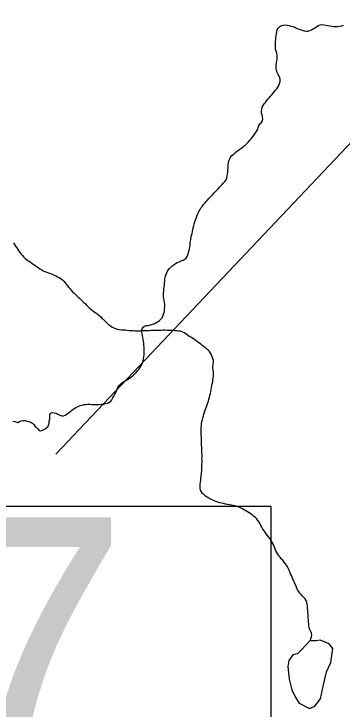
# Model space of a CAD drawing. Extents: x 1950930 to 2061844, y 904556 to 1017002.
# Drawn here: x 1969015 to 1970690, y 922695 to 926247 of the extents above; entities that cross this region are included whole.
import ezdxf

# ---------------------------------------------------------------- set-up
doc = ezdxf.new("R2010")
doc.units = 0
for name, color, linetype in [('Exist Hydrographic Creek Single Shore', 7, 'Continuous'), ('Exist Hydrographic Misc Water Feature', 7, 'Continuous'), ('Exist Road Secondary Structure Pipe Number Label', 7, 'Continuous')]:
    doc.layers.add(name, color=color, linetype=linetype)

msp = doc.modelspace()

# ---------------------------------------------------------------- linework, layer by layer
at = {"layer": 'Exist Hydrographic Creek Single Shore'}
for points in [[(1970506, 926159.3), (1970515.3, 926159.1), (1970525.1, 926161.6), (1970534.3, 926166.2), (1970543.1, 926170.9), (1970552.2, 926175.8), (1970560.8, 926182.1), (1970569, 926187.3), (1970577.6, 926191.3), (1970587.2, 926192.3), (1970597.1, 926191.2), (1970607.5, 926189.2), (1970617.4, 926187.3), (1970627.2, 926185.8), (1970637.1, 926183.9), (1970647.1, 926182.7), (1970656.9, 926182.5), (1970667.2, 926182.9), (1970677.2, 926184.7), (1970686.9, 926186.8), (1970696.7, 926189.1)], [(1970106.6, 925437.5), (1970107.4, 925447.9), (1970108.2, 925458), (1970108.2, 925467.7), (1970108, 925477.5), (1970109.7, 925487.3), (1970112.5, 925497), (1970116.4, 925507), (1970121.1, 925515.6), (1970127.9, 925523.1), (1970134.9, 925529.3), (1970142.9, 925535.9), (1970150.3, 925542.5), (1970158.7, 925548.5), (1970166.7, 925554.1), (1970175.1, 925560.6), (1970182.9, 925566.3), (1970190.7, 925572.8), (1970198.4, 925579), (1970205.6, 925586.3), (1970212.4, 925593.5), (1970219.2, 925601), (1970225.5, 925608.1), (1970231.9, 925616.1), (1970237.8, 925624.1), (1970243.6, 925632.2), (1970249.3, 925641.1), (1970254.8, 925649.1), (1970260, 925657.3), (1970262, 925667.1), (1970264.5, 925676.9), (1970271, 925685.2), (1970278.2, 925692.3), (1970283.3, 925700.4), (1970285, 925710.3), (1970283.7, 925721), (1970281.9, 925730.6), (1970279.2, 925739.9), (1970279.4, 925750.5), (1970280.7, 925760.4), (1970282.5, 925769.9), (1970286.6, 925779), (1970292.2, 925787.1), (1970298.7, 925795.1), (1970304.7, 925803.5), (1970311, 925810.6), (1970317.8, 925818.5), (1970324.1, 925826), (1970331.1, 925833.9), (1970337.5, 925841.1), (1970344.2, 925848.6), (1970351, 925856.5), (1970357, 925863.7), (1970362.1, 925872.6), (1970367, 925881.6), (1970370.9, 925891.3), (1970373.4, 925901.4), (1970374.2, 925911), (1970371.7, 925919.9), (1970368.2, 925929.4), (1970363.7, 925938.1), (1970359, 925947.4), (1970355.9, 925957.2), (1970353.3, 925967.3), (1970354.1, 925977), (1970354.5, 925986.6), (1970355.7, 925996.7), (1970357, 926007.3), (1970358.2, 926017.4), (1970359, 926026.9), (1970359, 926036.7), (1970356.7, 926046.8), (1970353.7, 926055.8), (1970351, 926065.9), (1970350.6, 926075.7), (1970350, 926085.5), (1970350.6, 926096), (1970351, 926106), (1970351.6, 926115.7), (1970352.4, 926125.7), (1970353.9, 926136.1), (1970355.1, 926146), (1970356.7, 926156.7), (1970359.6, 926165.6), (1970364.3, 926173.8), (1970371.5, 926181.7), (1970380.5, 926187.2), (1970390, 926190.2), (1970399.4, 926190.8), (1970409.4, 926189.3), (1970419.3, 926187.5), (1970429.1, 926184.7), (1970439.2, 926181.9), (1970449, 926179.2), (1970457.4, 926174.3), (1970466.7, 926170.8), (1970476.7, 926167.4), (1970486.3, 926163.8), (1970496.2, 926161.1), (1970506, 926159.3)], [(1969665.5, 924627.5), (1969669.4, 924637.6), (1969674.9, 924645.6), (1969682.3, 924651.8), (1969692.2, 924654.4), (1969702, 924654.9), (1969711.9, 924657.9), (1969721.7, 924660.8), (1969730.7, 924663.9), (1969739.5, 924668.6), (1969748.6, 924674.2), (1969757.2, 924679.8), (1969764.6, 924686.4), (1969770.9, 924694.3), (1969775, 924702.7), (1969778.7, 924712.2), (1969781.2, 924721.9), (1969782.8, 924731.9), (1969784.2, 924742.7), (1969784.9, 924752.3), (1969784.9, 924762), (1969783.6, 924772), (1969781.8, 924781.9), (1969780.1, 924792), (1969778.7, 924801.9), (1969779.1, 924811.6), (1969779.1, 924822.1), (1969779.9, 924832.2), (1969780.8, 924841.8), (1969782, 924851.7), (1969783.2, 924861.3), (1969784, 924871.3), (1969784.9, 924882.1), (1969785.3, 924891.8), (1969786.9, 924901.7), (1969789.8, 924911.4), (1969793.3, 924920.2), (1969797.8, 924929.3), (1969803.1, 924938.2), (1969808.8, 924946.3), (1969815.4, 924953.3), (1969823.4, 924959.9), (1969831.6, 924965.5), (1969840, 924971.1), (1969849, 924975.9), (1969858.7, 924980.5), (1969869.1, 924984.6), (1969878.2, 924988.4), (1969887.2, 924993.9), (1969894.1, 924999.5), (1969898.9, 925007.7), (1969902.6, 925016.4), (1969905.6, 925025.7), (1969908.5, 925034.5), (1969910.6, 925044.4), (1969912.4, 925055.2), (1969913.8, 925064.6), (1969915.3, 925075.4), (1969916.9, 925085.3), (1969918.3, 925096), (1969919.8, 925105.5), (1969921.8, 925115.3), (1969924.1, 925125.2), (1969926.1, 925135), (1969928.2, 925144.9), (1969930.6, 925154.6), (1969932.7, 925164.4), (1969935.6, 925174.2), (1969938.4, 925184.2), (1969942.1, 925193.1), (1969945.4, 925202.7), (1969948.7, 925212.7), (1969952.4, 925221.5), (1969956.5, 925231.4), (1969960.6, 925240.1), (1969965.7, 925248.3), (1969971, 925257.2), (1969977, 925264.4), (1969982.9, 925272.4), (1969989.3, 925280.4), (1969995.6, 925288), (1970002.4, 925295.1), (1970009.4, 925303.4), (1970016.2, 925310.4), (1970022.7, 925317.5), (1970029.9, 925325), (1970036.7, 925332.1), (1970044.2, 925339.5), (1970050.6, 925346.5), (1970057.8, 925354), (1970064.5, 925361.1), (1970071.1, 925368.2), (1970077.9, 925375.7), (1970085.3, 925383.5), (1970092, 925391), (1970097.6, 925399.1), (1970101.5, 925407.8), (1970104.1, 925417.6), (1970105.8, 925427.5), (1970106.6, 925437.5)], [(1969012, 925076.8), (1969017.8, 925068.2), (1969023.3, 925060.1), (1969029.2, 925051.9), (1969035, 925043.3), (1969040.7, 925035.1), (1969046.7, 925026.9), (1969052.6, 925019.5), (1969059.4, 925012), (1969065.9, 925004.5), (1969072.7, 924997.3), (1969080.5, 924990.9), (1969088.5, 924984.8), (1969097.1, 924979.9), (1969105.9, 924974.1), (1969113.9, 924968.7), (1969122.3, 924963), (1969130.1, 924956.9), (1969138.5, 924951.2), (1969146.9, 924945), (1969154.9, 924940.2), (1969164, 924934.8), (1969173, 924930.6), (1969182.2, 924927.1), (1969191.4, 924923.7), (1969201.1, 924920.2), (1969210.1, 924916.7), (1969219.7, 924912.5), (1969228.8, 924908.2), (1969237.8, 924904)], [(1969237.8, 924904), (1969246.4, 924899.5), (1969255, 924894.6), (1969262.8, 924887.7), (1969269.8, 924881.4), (1969275.9, 924872.7), (1969282.3, 924865.2), (1969288.6, 924857), (1969295, 924849.5), (1969301.3, 924842), (1969307.9, 924834.5), (1969314.7, 924826.6), (1969321.6, 924820.3), (1969328.8, 924812.7), (1969336.2, 924805.9), (1969343.6, 924799), (1969351, 924792.3), (1969358.3, 924785.9), (1969365.7, 924779.1), (1969372.5, 924771.6), (1969379.5, 924764.8), (1969386.6, 924757.2), (1969393.6, 924750.4), (1969401, 924743.7), (1969408.4, 924737.3), (1969416.4, 924731.2), (1969424.8, 924725.4), (1969433.2, 924719.3), (1969440.6, 924713.7), (1969449, 924707.6), (1969456.4, 924700.7), (1969463.5, 924693.1), (1969470.5, 924686.5), (1969478.3, 924679.2), (1969485.7, 924672.3), (1969492.9, 924664.7), (1969500.2, 924658.8), (1969508.2, 924652.3), (1969516.2, 924647), (1969524.9, 924642.9), (1969533.7, 924639.5), (1969543.5, 924636.7), (1969553.4, 924634.9), (1969563.2, 924633), (1969573.7, 924632.2), (1969583.9, 924631.8), (1969593.7, 924630.8), (1969603.8, 924629.7), (1969614, 924629.3), (1969624.1, 924628.5), (1969633.7, 924628.3), (1969644, 924628), (1969654, 924627.6), (1969665.5, 924627.5)], [(1969816.2, 924629.4), (1969806.6, 924629.7), (1969796.3, 924630), (1969786.7, 924630.2), (1969776.4, 924630.2), (1969766.2, 924629.7), (1969755.9, 924630), (1969746.1, 924629.1), (1969736.1, 924629.5), (1969726.2, 924628.9), (1969715.8, 924628.4), (1969706.1, 924628.3), (1969695.9, 924627.8), (1969685.6, 924628.1), (1969675.8, 924627.2), (1969665.5, 924627.5)], [(1969993.2, 923783.1), (1969985.6, 923789.1), (1969978.4, 923796.6), (1969972.5, 923804.8), (1969968.2, 923814.1), (1969966.3, 923824.1), (1969965.9, 923833.9), (1969966.5, 923843.5), (1969967.6, 923854.4), (1969968.4, 923864), (1969969.6, 923874), (1969970.2, 923883.6), (1969971.7, 923894.3), (1969972.9, 923904.3), (1969974.1, 923913.8), (1969974.5, 923923.9), (1969974.7, 923933.6), (1969974.7, 923943.8), (1969975.3, 923954.2), (1969975.1, 923964), (1969974.7, 923973.8), (1969975.1, 923983.9), (1969975.1, 923993.6), (1969974.7, 924004.3), (1969974.7, 924014), (1969973.7, 924023.8), (1969973.7, 924033.6), (1969972.7, 924043.5), (1969972.3, 924053.7), (1969972.3, 924063.4), (1969971.9, 924074.1), (1969971.9, 924083.8), (1969971.2, 924093.7), (1969970.8, 924103.4), (1969971.5, 924114.3), (1969971.2, 924124.1), (1969971.2, 924133.9), (1969972.5, 924143.8), (1969973.3, 924153.7), (1969974.5, 924163.4), (1969977, 924173.1), (1969979.9, 924183.3), (1969981.9, 924192.7), (1969985.2, 924201.9), (1969988.5, 924211.6), (1969991.3, 924221.3), (1969994.2, 924231.4), (1969997.9, 924240.2), (1970001.2, 924249.8), (1970004.5, 924259.9), (1970007.7, 924268.7), (1970010.6, 924278.4), (1970013.1, 924288.2), (1970015.5, 924297.9), (1970017.6, 924307.7), (1970019.6, 924317.6), (1970021.7, 924327.4), (1970023.7, 924337.3), (1970026, 924347.1), (1970027.6, 924357), (1970029.5, 924366.4), (1970031.1, 924376.3), (1970032.4, 924386.3), (1970033.2, 924395.9), (1970033.6, 924406), (1970033.2, 924415.8), (1970031.7, 924425.7), (1970030.9, 924436.4), (1970030.9, 924446.1), (1970032.1, 924456.1), (1970033.4, 924466.4), (1970033.4, 924476.2), (1970031.1, 924485.5), (1970027.6, 924495.4), (1970023.7, 924504.5), (1970018.4, 924513.8), (1970012.5, 924521.2), (1970005.7, 924528.8), (1969998.7, 924535.4), (1969990.9, 924542.3), (1969982.9, 924548.1), (1969974.9, 924554.1), (1969967.1, 924560.6), (1969958.7, 924566.7), (1969950.7, 924572.4), (1969943, 924578.5), (1969934.1, 924584.3), (1969926.1, 924589.6), (1969917.5, 924594.5), (1969909.1, 924599.4), (1969900.7, 924605.6), (1969891.9, 924611.4), (1969883.5, 924617.5), (1969874.5, 924621.8), (1969865.2, 924625.2), (1969855.6, 924626.2), (1969846.2, 924627.3), (1969836.1, 924628), (1969826.5, 924629.1), (1969816.2, 924629.4)], [(1969034.8, 924159.8), (1969042.8, 924164.6), (1969052.6, 924167.6), (1969061.8, 924169.8), (1969071.9, 924168.7), (1969081.7, 924166.5), (1969091.6, 924163.7), (1969101, 924160.2), (1969110, 924155.6), (1969116.2, 924148.2), (1969121.9, 924140), (1969129.7, 924133.1), (1969137.5, 924126.7), (1969144.1, 924117.6), (1969152.5, 924117.1), (1969161.5, 924120.2), (1969171.3, 924124.8), (1969180.4, 924131.5), (1969187.5, 924137.8), (1969191.8, 924146.1), (1969194.7, 924155.8), (1969195.5, 924166.6), (1969197.4, 924176.8), (1969198.6, 924186.9), (1969198.4, 924198.2), (1969201.5, 924206.2), (1969209.3, 924209.5), (1969220.6, 924208.6), (1969231.2, 924206.6), (1969239.6, 924200.9), (1969248.9, 924197.4), (1969258.7, 924193.1), (1969268.3, 924192.8), (1969277.1, 924196.8), (1969285.3, 924202), (1969293.3, 924207.7), (1969301.3, 924214.2), (1969309.1, 924220.7), (1969317.5, 924227.2), (1969325.5, 924232.4), (1969335, 924237.1), (1969343.6, 924241.1), (1969353.2, 924245.3), (1969362.7, 924248.3), (1969372.7, 924250.4), (1969382.3, 924251.8), (1969392.4, 924252.7), (1969402.4, 924252.4), (1969412.5, 924251.2), (1969422.5, 924250.9), (1969432.2, 924250.3), (1969442.6, 924250.7), (1969452.5, 924251.2), (1969462.7, 924252.2), (1969473.6, 924253.3), (1969483.2, 924255.6), (1969492.7, 924258.5), (1969501.5, 924262.5), (1969509.1, 924267.4), (1969515, 924275.4), (1969520.3, 924284.4), (1969525.3, 924293.4), (1969530.4, 924303.1), (1969534.7, 924311.8), (1969538.4, 924321), (1969542.5, 924330.5), (1969546.6, 924339.6), (1969551.5, 924348.6), (1969558.3, 924355.7), (1969565.5, 924361.6), (1969573.7, 924367.2), (1969582.7, 924372.7), (1969591.5, 924377.5), (1969600.1, 924383), (1969608.7, 924388.2), (1969616.1, 924394.8), (1969624.5, 924401.2), (1969631.9, 924407.4), (1969639.1, 924414.9), (1969646.2, 924422.3), (1969652.2, 924429.5), (1969657.7, 924438.4), (1969662.4, 924446.1), (1969667.2, 924456.1), (1969670.6, 924464.8), (1969674.1, 924474.9), (1969676.6, 924484.6), (1969678.2, 924494.5), (1969679, 924504.2), (1969679.9, 924514.2), (1969679.7, 924524), (1969679.7, 924533.7), (1969679.3, 924544.3), (1969678.4, 924554.2), (1969677.4, 924564.1), (1969676.2, 924574), (1969674.3, 924583.9), (1969672.7, 924594), (1969670.8, 924603.6), (1969669.6, 924613.6)], [(1969008.9, 924166.2), (1969019.2, 924163.4), (1969034.8, 924159.8)], [(1970525.9, 923043.8), (1970530.2, 923054.1), (1970533.9, 923063.3), (1970536.4, 923073), (1970534.5, 923081.8), (1970530.4, 923091), (1970525.7, 923101), (1970522.6, 923110), (1970520.4, 923120.1), (1970519.6, 923129.9), (1970518.7, 923139.9), (1970518.3, 923150.4), (1970517.7, 923160.3), (1970517.3, 923170.1), (1970516.9, 923179.9), (1970515.9, 923189.8), (1970515, 923199.6), (1970514, 923209.5), (1970513.4, 923220.2), (1970512, 923230.1), (1970510.7, 923240), (1970507, 923249.2), (1970501.7, 923257.3), (1970494.7, 923264.8), (1970488.4, 923272.3), (1970481.2, 923279.9), (1970474.4, 923287.4), (1970468.9, 923295.2), (1970463.4, 923303.3), (1970459.5, 923312.4), (1970455.6, 923322.4), (1970451.9, 923331.4), (1970448, 923340.5), (1970443.5, 923349.7), (1970439.6, 923358.9), (1970435.5, 923368), (1970432, 923377), (1970427.5, 923386.2), (1970423.6, 923395.4), (1970419.5, 923404.5), (1970415.6, 923414.4), (1970411.1, 923422.4), (1970405.8, 923430.9), (1970399.4, 923439.2), (1970393.5, 923446.6), (1970387.1, 923454.9), (1970379.9, 923462.5), (1970374.4, 923470.2), (1970368, 923477.7), (1970362.1, 923485.9), (1970357.4, 923495.1), (1970352.6, 923503.1), (1970348.7, 923513.1), (1970345.3, 923522.5), (1970341.4, 923531.7), (1970337.3, 923540.8), (1970332.3, 923549.7), (1970327.4, 923558.2), (1970321.5, 923566.4), (1970315.5, 923573.8), (1970309.4, 923582.4), (1970303.4, 923589.7), (1970297.1, 923598.1), (1970291.7, 923606.2), (1970286.2, 923614.7), (1970281.1, 923623.7), (1970276, 923632.1), (1970271.2, 923641.3), (1970266.3, 923650.2), (1970260.6, 923658.9), (1970254.4, 923666.2), (1970247.7, 923673), (1970240.1, 923679.4), (1970232.7, 923685.4), (1970224.5, 923692.3), (1970216.3, 923697.2), (1970208.1, 923703.3), (1970199.1, 923708.4), (1970190, 923713.4), (1970181.2, 923718.7), (1970172.2, 923722.9), (1970163, 923726.4), (1970153.7, 923729.8), (1970144.5, 923732.5), (1970134.3, 923735.2), (1970124.8, 923737.1), (1970115, 923739), (1970104.5, 923740.6), (1970094.7, 923742.5), (1970084.8, 923744.4), (1970075, 923746.3), (1970065.6, 923749), (1970055.9, 923752.5), (1970046.3, 923755.9), (1970037.1, 923759.3), (1970027.6, 923763.6), (1970019, 923767.7), (1970010, 923772), (1970001.4, 923777.4), (1969993.2, 923783.1)]]:
    msp.add_lwpolyline(points, dxfattribs=at)
at = {"layer": 'Exist Hydrographic Misc Water Feature'}
for points in [[(1969669.6, 924613.6), (1969665.5, 924627.5)], [(1970525.9, 923043.8), (1970482.6, 922997.6), (1970462.8, 922977.5), (1970438.4, 922971.5), (1970418.7, 922943.2), (1970412.9, 922911.6), (1970419.3, 922847.4), (1970434.1, 922792.7), (1970450.3, 922757.4), (1970470.3, 922725.6), (1970524.5, 922698.2), (1970550.7, 922710.1), (1970580.3, 922747.7), (1970595.4, 922818.1), (1970611.2, 922884.3), (1970633, 922933), (1970638.5, 922969.1), (1970642.4, 923004.9), (1970623.7, 923028.5), (1970578, 923046.8), (1970555.6, 923043.7), (1970525.9, 923043.8)]]:
    msp.add_lwpolyline(points, dxfattribs=at)
at = {"layer": 'Exist Road Secondary Structure Pipe Number Label'}
msp.add_line((1971851, 926772.3), (1969228.8, 923997), dxfattribs=at)
msp.add_lwpolyline([(1965261, 923731.1), (1970325.6, 923731.1), (1970325.6, 922195.7), (1965261, 922195.7)], close=True, dxfattribs=at)

# ---------------------------------------------------------------- texts
msp.add_text('P207', height=1400, dxfattribs=at).set_placement((1965232.6, 922274.8))

doc.saveas('drawing.dxf')
